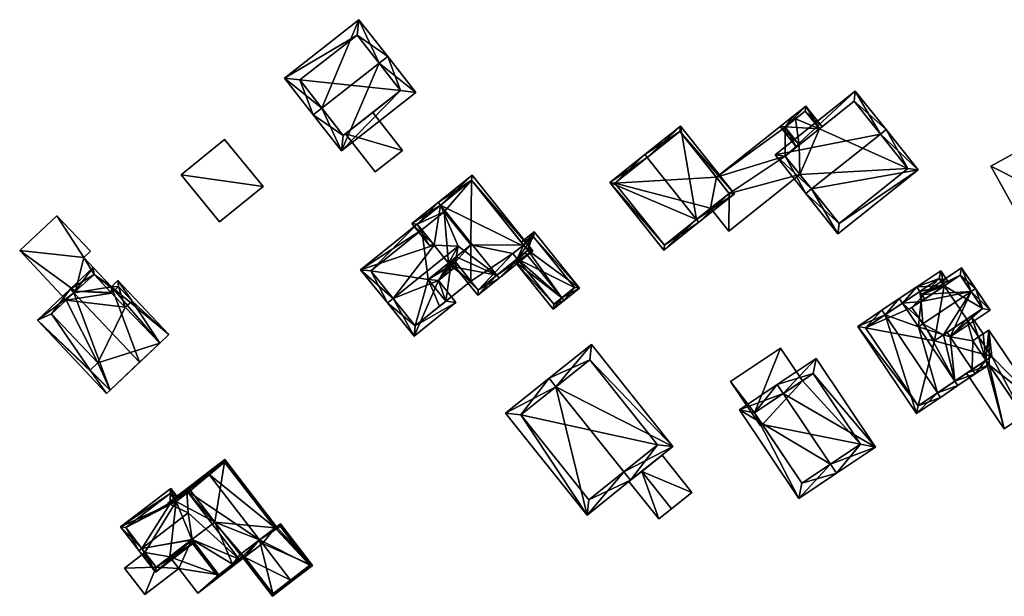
# Model space of a CAD drawing. Header units: inches. Extents: x 2685601 to 2690022, y 1235992 to 1239010.
# Tile 267 of 390: x 2688898 to 2689033, y 1237572 to 1237651. Entities that reach past the tile are written whole.
import ezdxf

# ---------------------------------------------------------------- set-up
doc = ezdxf.new("R2010")
doc.units = ezdxf.units.IN
doc.header["$MEASUREMENT"] = 0
doc.layers.add('Gebaeude Einzelhaus', color=10, linetype='Continuous')
doc.layers.add('Offenes Gebaeude', color=10, linetype='Continuous')

msp = doc.modelspace()

# ---------------------------------------------------------------- meshes
at = {"layer": 'Gebaeude Einzelhaus'}
mesh = msp.add_polyface(dxfattribs=at)
corners = [(2688939.248, 1237638.663, 456.509), (2688934.113, 1237642.785, 452.669), (2688938.068, 1237637.738, 456.508), (2688944.344, 1237650.8, 452.669), (2688947.117, 1237644.827, 456.509), (2688948.298, 1237645.753, 456.509), (2688941.948, 1237632.785, 452.669), (2688952.178, 1237640.801, 452.669), (2688936.219, 1237642.529, 453.567), (2688944.088, 1237648.694, 453.567), (2688942.203, 1237634.891, 453.585), (2688950.071, 1237641.056, 453.585), (2688950.071, 1237641.056, 446.716), (2688944.088, 1237648.694, 446.716), (2688936.219, 1237642.529, 446.716), (2688942.203, 1237634.891, 446.716), (2688942.494, 1237635.119, 452.285), (2688946.241, 1237638.055, 452.385), (2688942.494, 1237635.119, 452.385), (2688946.241, 1237638.055, 452.285)]
mesh.append_faces([[corners[k] for k in face] for face in [(4, 9, 5), (11, 4, 5), (5, 9, 3), (7, 11, 5), (6, 10, 11), (6, 11, 7), (0, 10, 2), (8, 0, 2), (2, 10, 6), (9, 8, 1), (3, 9, 1), (1, 8, 2), (4, 7, 5), (2, 6, 0), (0, 6, 4), (4, 6, 7), (3, 4, 5), (3, 0, 4), (3, 1, 0), (0, 1, 2)]], dxfattribs={"color": 13})
mesh.append_faces([[corners[k] for k in face] for face in [(12, 15, 14), (12, 14, 13), (11, 17, 19), (19, 12, 11), (16, 15, 19), (19, 15, 12), (17, 10, 18), (18, 10, 16), (10, 17, 11), (16, 10, 15), (0, 8, 10), (10, 8, 15), (15, 8, 14), (8, 9, 14), (14, 9, 13), (9, 12, 13), (4, 11, 9), (9, 11, 12)]], dxfattribs={"color": 41})
mesh = msp.add_polyface(dxfattribs=at)
corners = [(2689015.936, 1237635.085, 470.033), (2689012.498, 1237641.001, 465.483), (2689001.485, 1237632.221, 465.483), (2689016.718, 1237635.708, 470.033), (2689006.487, 1237627.551, 470.033), (2689005.705, 1237626.928, 470.033), (2689021.128, 1237630.176, 465.482), (2689010.115, 1237621.396, 465.482), (2689002.89, 1237632.063, 466.154), (2689010.274, 1237622.801, 466.125), (2689019.723, 1237630.335, 466.125), (2689012.339, 1237639.596, 466.154), (2689012.339, 1237639.596, 454.386), (2689019.723, 1237630.335, 454.386), (2689007.566, 1237635.791, 465.672), (2689007.566, 1237635.791, 454.386), (2689004.81, 1237633.594, 465.672), (2689002.89, 1237632.063, 460.268), (2689004.81, 1237633.594, 460.268), (2689004.895, 1237629.548, 460.268), (2689010.274, 1237622.801, 454.386), (2689004.895, 1237629.548, 454.386), (2689004.81, 1237633.594, 454.386), (2689002.89, 1237632.063, 454.386)]
mesh.append_faces([[corners[k] for k in face] for face in [(11, 8, 1), (0, 11, 3), (10, 0, 3), (3, 11, 1), (6, 9, 10), (6, 10, 3), (7, 9, 6), (4, 9, 5), (8, 4, 5), (5, 9, 7), (1, 8, 2), (2, 8, 5), (7, 4, 5), (7, 6, 4), (4, 6, 0), (0, 6, 3), (0, 2, 4), (4, 2, 5), (3, 1, 0), (0, 1, 2)]], dxfattribs={"color": 13})
mesh.append_faces([[corners[k] for k in face] for face in [(15, 21, 22), (22, 21, 23), (12, 13, 15), (15, 13, 21), (21, 13, 20), (10, 9, 13), (13, 9, 20), (4, 19, 9), (9, 19, 20), (20, 19, 21), (4, 8, 19), (19, 8, 17), (8, 16, 17), (17, 16, 18), (8, 14, 16), (14, 12, 15), (8, 11, 14), (14, 11, 12), (0, 10, 11), (11, 10, 12), (12, 10, 13)]], dxfattribs={"color": 41})
mesh = msp.add_polyface(dxfattribs=at)
corners = [(2689007.566, 1237635.791, 465.672), (2689007.957, 1237636.103, 465.672), (2689005.704, 1237638.929, 463.492), (2689002.168, 1237636.109, 463.492), (2689004.81, 1237633.594, 465.672), (2689004.42, 1237633.282, 465.672), (2689005.625, 1237638.226, 463.794), (2689002.87, 1237636.03, 463.793), (2689007.566, 1237635.791, 454.386), (2689005.625, 1237638.226, 454.386), (2689004.284, 1237637.157, 460.268), (2689004.284, 1237637.157, 454.386), (2689002.87, 1237636.03, 460.268), (2689004.81, 1237633.594, 460.268), (2689004.81, 1237633.594, 454.386), (2689002.87, 1237636.03, 454.386)]
mesh.append_faces([[corners[k] for k in face] for face in [(3, 7, 5), (5, 7, 4), (6, 1, 0), (3, 2, 7), (7, 2, 6), (6, 2, 1), (0, 3, 4), (4, 3, 5), (0, 2, 3), (0, 1, 2)]], dxfattribs={"color": 13})
mesh.append_faces([[corners[k] for k in face] for face in [(11, 14, 15), (9, 8, 11), (11, 8, 14), (4, 7, 13), (13, 7, 12), (7, 10, 12), (10, 9, 11), (7, 6, 10), (10, 6, 9), (9, 6, 8), (8, 6, 0)]], dxfattribs={"color": 41})
mesh = msp.add_polyface(dxfattribs=at)
corners = [(2688995.196, 1237626.935, 460.268), (2689004.895, 1237629.548, 460.268), (2689002.89, 1237632.063, 460.268), (2688995.133, 1237621.765, 460.268), (2689002.87, 1237636.03, 460.268), (2689004.81, 1237633.594, 460.268), (2688993.434, 1237629.145, 460.268), (2689003.973, 1237637.548, 460.268), (2689004.284, 1237637.157, 460.268), (2688992.637, 1237624.895, 460.268), (2688992.637, 1237624.895, 454.386), (2688995.133, 1237621.765, 454.386), (2689004.895, 1237629.548, 454.386), (2689003.973, 1237637.548, 454.386), (2689004.284, 1237637.157, 454.386), (2688993.434, 1237629.145, 454.386), (2689002.87, 1237636.03, 454.386), (2689002.89, 1237632.063, 454.386), (2689004.81, 1237633.594, 454.386), (2688995.196, 1237626.935, 454.386)]
mesh.append_faces([[corners[k] for k in face] for face in [(3, 0, 9), (6, 4, 7), (7, 4, 8), (0, 2, 6), (6, 2, 4), (4, 2, 5), (3, 1, 0), (0, 1, 2)]], dxfattribs={"color": 13})
mesh.append_faces([[corners[k] for k in face] for face in [(19, 11, 10), (19, 12, 11), (15, 17, 19), (19, 17, 12), (15, 16, 17), (17, 16, 18), (15, 13, 16), (16, 13, 14), (7, 13, 6), (6, 13, 15), (13, 8, 14), (13, 7, 8), (11, 12, 3), (3, 12, 1), (11, 3, 10), (10, 3, 9)]], dxfattribs={"color": 41})
mesh = msp.add_polyface(dxfattribs=at)
corners = [(2688990.716, 1237623.364, 464.724), (2688991.028, 1237622.973, 464.724), (2688995.899, 1237626.856, 460.363), (2688988.484, 1237636.155, 460.363), (2688983.924, 1237631.881, 464.724), (2688983.613, 1237632.271, 464.724), (2688978.793, 1237628.429, 460.363), (2688986.206, 1237619.129, 460.363), (2688988.405, 1237635.453, 460.713), (2688995.196, 1237626.935, 460.713), (2688979.495, 1237628.35, 460.717), (2688986.285, 1237619.831, 460.716), (2688992.637, 1237624.895, 460.268), (2688986.285, 1237619.831, 454.386), (2688992.637, 1237624.895, 454.386), (2688995.196, 1237626.935, 460.268), (2688993.434, 1237629.145, 460.268), (2688988.405, 1237635.453, 454.386), (2688993.434, 1237629.145, 454.386), (2688979.495, 1237628.35, 454.386), (2688995.196, 1237626.935, 454.386)]
mesh.append_faces([[corners[k] for k in face] for face in [(1, 11, 0), (0, 9, 1), (7, 11, 1), (10, 11, 6), (6, 11, 7), (4, 10, 5), (8, 4, 5), (5, 10, 6), (3, 8, 5), (9, 8, 2), (1, 9, 2), (2, 8, 3), (0, 7, 1), (5, 6, 4), (4, 6, 0), (0, 6, 7), (0, 3, 4), (4, 3, 5), (0, 2, 3), (0, 1, 2)]], dxfattribs={"color": 13})
mesh.append_faces([[corners[k] for k in face] for face in [(14, 18, 20), (14, 19, 18), (18, 19, 17), (14, 13, 19), (11, 19, 13), (11, 10, 19), (4, 8, 10), (10, 8, 19), (19, 8, 17), (17, 16, 18), (16, 9, 15), (17, 8, 16), (16, 8, 9), (9, 12, 15), (12, 13, 14), (12, 11, 13), (9, 0, 12), (12, 0, 11)]], dxfattribs={"color": 41})
mesh = msp.add_polyface(dxfattribs=at)
corners = [(2688919.956, 1237629.508, 450.109), (2688931.18, 1237627.876, 450.109), (2688925.913, 1237634.353, 450.109), (2688925.224, 1237623.031, 450.109), (2688925.913, 1237634.353, 444.347), (2688931.18, 1237627.876, 444.347), (2688919.956, 1237629.508, 444.347), (2688925.224, 1237623.031, 444.347)]
mesh.append_faces([[corners[k] for k in face] for face in [(3, 1, 0), (0, 1, 2)]], dxfattribs={"color": 13})
mesh.append_faces([[corners[k] for k in face] for face in [(4, 5, 6), (6, 5, 7), (1, 3, 5), (5, 3, 7), (3, 0, 7), (7, 0, 6), (0, 2, 6), (6, 2, 4), (2, 1, 4), (4, 1, 5)]], dxfattribs={"color": 41})
mesh = msp.add_polyface(dxfattribs=at)
corners = [(2689040.279, 1237626.053, 462.56), (2689031.126, 1237630.685, 462.75), (2689035.24, 1237623.26, 462.75), (2689036.165, 1237633.478, 462.56), (2689035.24, 1237623.26, 457.52), (2689040.279, 1237626.053, 457.52), (2689036.165, 1237633.478, 457.52), (2689031.126, 1237630.685, 457.52)]
mesh.append_faces([[corners[k] for k in face] for face in [(3, 1, 0), (0, 1, 2)]], dxfattribs={"color": 13})
mesh.append_faces([[corners[k] for k in face] for face in [(5, 7, 6), (5, 4, 7), (2, 1, 4), (4, 1, 7), (1, 3, 7), (7, 3, 6), (3, 0, 6), (6, 0, 5), (0, 4, 5), (0, 2, 4)]], dxfattribs={"color": 41})
mesh = msp.add_polyface(dxfattribs=at)
corners = [(2688955.551, 1237625.317, 458.285), (2688968.246, 1237619.039, 455.016), (2688959.88, 1237629.441, 455.016), (2688963.291, 1237615.694, 458.285), (2688963.604, 1237615.305, 458.285), (2688955.238, 1237625.706, 458.285), (2688957.541, 1237616.815, 456.318), (2688960.66, 1237612.938, 456.318), (2688957.692, 1237618.22, 456.838), (2688956.631, 1237617.367, 456.128), (2688956.869, 1237616.274, 455.868), (2688957.971, 1237619.697, 457.433), (2688951.621, 1237622.798, 455.869), (2688954.67, 1237619.804, 456.128), (2688954.012, 1237619.826, 455.868), (2688956.242, 1237617.054, 455.868), (2688952.324, 1237622.721, 456.128), (2688957.618, 1237617.518, 456.579), (2688960.736, 1237613.64, 456.578), (2688957.549, 1237617.462, 456.532), (2688956.945, 1237616.976, 456.128), (2688967.544, 1237619.115, 455.29), (2688959.804, 1237628.739, 455.29), (2688966.955, 1237619.847, 454.54), (2688959.804, 1237628.739, 446.756), (2688967.544, 1237619.115, 454.54), (2688966.955, 1237619.847, 446.755), (2688952.324, 1237622.721, 446.756), (2688952.969, 1237621.919, 454.484), (2688952.969, 1237621.919, 446.755), (2688956.945, 1237616.976, 454.456), (2688956.631, 1237617.367, 454.452), (2688957.618, 1237617.518, 456.532), (2688957.618, 1237617.518, 454.456), (2688959.731, 1237614.89, 454.479), (2688960.736, 1237613.64, 446.755), (2688959.731, 1237614.89, 446.755), (2688966.087, 1237617.943, 453.891), (2688967.188, 1237618.829, 454.731), (2688966.087, 1237617.943, 446.755), (2688959.723, 1237619.854, 446.755), (2688956.061, 1237624.406, 446.756), (2688965.499, 1237618.675, 446.755), (2688957.618, 1237617.518, 446.755), (2688956.631, 1237617.367, 446.755), (2688956.945, 1237616.976, 446.755)]
mesh.append_faces([[corners[k] for k in face] for face in [(1, 22, 2), (2, 22, 5), (5, 22, 0), (4, 21, 1), (1, 21, 22), (4, 3, 21), (20, 15, 9), (20, 10, 15), (19, 6, 20), (20, 6, 10), (6, 18, 7), (7, 18, 4), (4, 18, 3), (19, 17, 6), (6, 17, 18), (5, 16, 12), (12, 16, 14), (14, 16, 13), (5, 0, 16), (10, 9, 15), (13, 12, 14), (11, 0, 13), (13, 0, 12), (12, 0, 5), (8, 3, 11), (11, 3, 0), (3, 7, 4), (10, 6, 9), (9, 6, 8), (8, 6, 3), (3, 6, 7), (0, 2, 5), (4, 1, 3), (3, 1, 0), (0, 1, 2)]], dxfattribs={"color": 13})
mesh.append_faces([[corners[k] for k in face] for face in [(44, 43, 45), (36, 42, 35), (35, 42, 39), (24, 41, 27), (27, 41, 29), (44, 40, 43), (43, 40, 36), (36, 40, 42), (42, 40, 26), (26, 40, 24), (24, 40, 41), (21, 38, 25), (37, 35, 39), (37, 18, 35), (21, 3, 38), (38, 3, 37), (37, 3, 18), (35, 34, 36), (34, 32, 33), (34, 17, 32), (35, 18, 34), (34, 18, 17), (32, 20, 33), (33, 20, 30), (32, 19, 20), (32, 17, 19), (20, 9, 30), (30, 9, 31), (28, 27, 29), (13, 16, 28), (28, 16, 27), (0, 22, 16), (16, 22, 27), (27, 22, 24), (24, 23, 26), (23, 21, 25), (24, 22, 23), (23, 22, 21)]], dxfattribs={"color": 41})
mesh = msp.add_polyface(dxfattribs=at)
corners = [(2688902.87, 1237623.874, 449.659), (2688906.576, 1237618.133, 449.659), (2688907.479, 1237618.981, 449.659), (2688897.773, 1237619.073, 449.659), (2688905.45, 1237613.5, 449.659), (2688908.019, 1237615.79, 449.659), (2688910.754, 1237613.698, 449.659), (2688904.162, 1237612.29, 449.659), (2688910.343, 1237613.311, 449.659), (2688906.576, 1237618.133, 443.445), (2688910.754, 1237613.698, 443.445), (2688907.479, 1237618.981, 443.445), (2688902.87, 1237623.874, 443.445), (2688897.773, 1237619.073, 443.445), (2688904.162, 1237612.29, 443.445), (2688910.343, 1237613.311, 443.445), (2688908.019, 1237615.79, 443.445), (2688905.45, 1237613.5, 443.445)]
mesh.append_faces([[corners[k] for k in face] for face in [(6, 5, 8), (4, 3, 7), (6, 1, 5), (5, 1, 4), (4, 1, 3), (3, 1, 0), (0, 1, 2)]], dxfattribs={"color": 13})
mesh.append_faces([[corners[k] for k in face] for face in [(9, 12, 11), (9, 13, 12), (9, 17, 13), (13, 17, 14), (9, 16, 17), (9, 10, 16), (16, 10, 15), (10, 6, 15), (15, 6, 8), (7, 3, 14), (14, 3, 13), (3, 0, 13), (13, 0, 12), (0, 2, 12), (12, 2, 11), (2, 1, 11), (11, 1, 9), (1, 6, 9), (9, 6, 10)]], dxfattribs={"color": 41})
mesh = msp.add_polyface(dxfattribs=at)
corners = [(2688955.251, 1237614.974, 456.228), (2688951.916, 1237607.34, 453.878), (2688957.67, 1237611.968, 453.878), (2688949.039, 1237612.513, 457.433), (2688948.26, 1237611.886, 457.433), (2688957.549, 1237617.462, 456.532), (2688957.931, 1237617.129, 456.228), (2688957.692, 1237618.22, 456.838), (2688957.971, 1237619.697, 457.433), (2688957.618, 1237617.518, 456.532), (2688952.969, 1237621.919, 454.484), (2688952.342, 1237622.699, 453.878), (2688944.583, 1237616.458, 453.878), (2688954.67, 1237619.804, 456.128), (2688956.264, 1237612.12, 454.487), (2688953.845, 1237615.126, 456.838), (2688952.069, 1237608.746, 454.487), (2688945.989, 1237616.305, 454.484), (2688953.845, 1237615.126, 454.452), (2688956.264, 1237612.12, 454.479), (2688956.631, 1237617.367, 456.128), (2688956.631, 1237617.367, 454.452), (2688945.989, 1237616.305, 446.755), (2688952.969, 1237621.919, 446.755), (2688952.069, 1237608.746, 446.755), (2688955.406, 1237611.43, 454.479), (2688955.406, 1237611.43, 446.755), (2688956.061, 1237624.406, 446.756), (2688959.723, 1237619.854, 446.755), (2688956.631, 1237617.367, 446.755), (2688953.845, 1237615.126, 446.755), (2688956.264, 1237612.12, 446.755)]
mesh.append_faces([[corners[k] for k in face] for face in [(17, 11, 10), (17, 12, 11), (17, 4, 12), (17, 3, 4), (6, 5, 9), (5, 15, 7), (16, 4, 3), (16, 1, 4), (14, 2, 16), (16, 2, 1), (6, 0, 5), (5, 0, 15), (15, 0, 14), (14, 0, 2), (13, 3, 8), (10, 12, 13), (13, 12, 3), (3, 12, 4), (10, 11, 12), (5, 6, 9), (3, 0, 8), (8, 0, 7), (7, 0, 5), (5, 0, 6), (4, 1, 3), (3, 1, 0), (0, 1, 2)]], dxfattribs={"color": 13})
mesh.append_faces([[corners[k] for k in face] for face in [(23, 30, 22), (22, 30, 24), (24, 30, 26), (26, 30, 31), (27, 29, 23), (23, 29, 30), (27, 28, 29), (14, 25, 19), (25, 24, 26), (14, 16, 25), (25, 16, 24), (3, 17, 16), (16, 17, 24), (24, 17, 22), (22, 10, 23), (22, 17, 10), (20, 18, 21), (7, 15, 20), (20, 15, 18), (15, 14, 18), (18, 14, 19)]], dxfattribs={"color": 41})
mesh = msp.add_polyface(dxfattribs=at)
corners = [(2688972.196, 1237612.602, 454.731), (2688965.698, 1237617.63, 453.594), (2688971.019, 1237611.014, 453.594), (2688966.087, 1237617.943, 453.891), (2688972.509, 1237612.213, 454.731), (2688967.188, 1237618.829, 454.731), (2688967.544, 1237619.115, 454.54), (2688974.629, 1237613.918, 453.594), (2688968.405, 1237621.655, 453.594), (2688966.955, 1237619.847, 454.54), (2688966.642, 1237620.236, 454.54), (2688973.926, 1237613.994, 453.803), (2688968.329, 1237620.953, 453.803), (2688971.095, 1237611.716, 453.891), (2688968.329, 1237620.953, 446.755), (2688973.926, 1237613.994, 446.755), (2688966.955, 1237619.847, 446.755), (2688966.087, 1237617.943, 446.755), (2688971.095, 1237611.716, 446.755), (2688965.499, 1237618.675, 446.755)]
mesh.append_faces([[corners[k] for k in face] for face in [(13, 1, 3), (13, 2, 1), (13, 4, 2), (13, 0, 4), (7, 12, 8), (8, 12, 10), (10, 12, 9), (4, 11, 7), (7, 11, 12), (4, 0, 11), (0, 6, 5), (6, 8, 9), (9, 8, 10), (4, 7, 0), (0, 7, 6), (6, 7, 8), (3, 0, 5), (0, 2, 4), (3, 1, 0), (0, 1, 2)]], dxfattribs={"color": 13})
mesh.append_faces([[corners[k] for k in face] for face in [(15, 17, 14), (14, 17, 16), (16, 17, 19), (15, 18, 17), (11, 18, 15), (11, 13, 18), (11, 0, 13), (18, 13, 17), (17, 13, 3), (14, 16, 12), (12, 16, 9), (12, 11, 14), (14, 11, 15)]], dxfattribs={"color": 41})
mesh = msp.add_polyface(dxfattribs=at)
corners = [(2688910.172, 1237599.912, 450.506), (2688900.201, 1237609.524, 449.943), (2688909.686, 1237599.454, 449.943), (2688905.228, 1237613.291, 455.205), (2688904.745, 1237613.804, 455.205), (2688914.23, 1237603.735, 455.204), (2688910.36, 1237614.115, 451.451), (2688918.263, 1237607.533, 450.37), (2688911.263, 1237614.965, 450.37), (2688917.036, 1237606.378, 451.841), (2688907.876, 1237616.753, 451.451), (2688907.45, 1237602.65, 450.418), (2688913.2, 1237612.15, 450.823), (2688912.25, 1237611.3, 451.935), (2688911.35, 1237614.15, 450.802), (2688908.019, 1237615.79, 451.936), (2688910.4, 1237613.25, 451.943), (2688902.15, 1237610.4, 451.645), (2688905.45, 1237613.5, 454.939), (2688908.5, 1237603.65, 451.64), (2688917.036, 1237606.378, 443.445), (2688910.172, 1237599.912, 443.445), (2688912.25, 1237611.3, 443.445), (2688913.2, 1237612.15, 443.445), (2688911.35, 1237614.15, 443.445), (2688910.4, 1237613.25, 443.445), (2688910.343, 1237613.311, 449.659), (2688910.343, 1237613.311, 443.445), (2688908.019, 1237615.79, 449.659), (2688905.45, 1237613.5, 449.659), (2688904.162, 1237612.29, 449.659), (2688902.15, 1237610.4, 443.445), (2688904.162, 1237612.29, 443.445), (2688908.5, 1237603.65, 443.445), (2688907.45, 1237602.65, 443.445), (2688905.45, 1237613.5, 443.445), (2688908.019, 1237615.79, 443.445)]
mesh.append_faces([[corners[k] for k in face] for face in [(19, 11, 17), (17, 11, 1), (3, 17, 4), (18, 3, 4), (15, 18, 4), (4, 17, 1), (10, 15, 4), (16, 15, 6), (14, 16, 6), (6, 15, 10), (12, 14, 8), (8, 14, 6), (7, 12, 8), (13, 12, 9), (9, 12, 7), (1, 11, 2), (2, 11, 0), (3, 10, 4), (9, 6, 5), (5, 6, 3), (3, 6, 10), (9, 7, 6), (6, 7, 8), (3, 0, 5), (4, 1, 3), (3, 1, 0), (0, 1, 2)]], dxfattribs={"color": 13})
mesh.append_faces([[corners[k] for k in face] for face in [(27, 35, 36), (32, 33, 31), (33, 21, 34), (33, 20, 21), (32, 22, 33), (33, 22, 20), (22, 24, 23), (27, 25, 35), (35, 25, 32), (32, 25, 22), (22, 25, 24), (0, 11, 21), (21, 11, 34), (11, 33, 34), (11, 19, 33), (19, 31, 33), (19, 17, 31), (31, 30, 32), (30, 18, 29), (31, 17, 30), (30, 17, 18), (18, 17, 3), (29, 15, 28), (29, 18, 15), (15, 26, 28), (26, 25, 27), (15, 16, 26), (26, 16, 25), (16, 14, 25), (25, 14, 24), (14, 23, 24), (14, 12, 23), (12, 22, 23), (12, 13, 22), (13, 9, 22), (22, 9, 20), (9, 0, 20), (20, 0, 21), (9, 5, 0)]], dxfattribs={"color": 41})
mesh = msp.add_polyface(dxfattribs=at)
corners = [(2688956.264, 1237612.12, 454.479), (2688955.414, 1237611.419, 454.479), (2688959.731, 1237614.89, 454.479), (2688955.406, 1237611.43, 454.479), (2688956.945, 1237616.976, 454.456), (2688957.618, 1237617.518, 454.456), (2688953.845, 1237615.126, 454.452), (2688956.631, 1237617.367, 454.452), (2688955.406, 1237611.43, 446.755), (2688955.414, 1237611.419, 446.755), (2688959.731, 1237614.89, 446.755), (2688956.945, 1237616.976, 446.755), (2688957.618, 1237617.518, 446.755), (2688956.264, 1237612.12, 446.755), (2688953.845, 1237615.126, 446.755), (2688956.631, 1237617.367, 446.755)]
mesh.append_faces([[corners[k] for k in face] for face in [(0, 4, 6), (6, 4, 7), (0, 2, 4), (4, 2, 5), (3, 1, 0), (0, 1, 2)]], dxfattribs={"color": 13})
mesh.append_faces([[corners[k] for k in face] for face in [(13, 9, 8), (13, 10, 9), (15, 11, 14), (14, 11, 13), (13, 11, 10), (10, 11, 12), (2, 1, 10), (10, 1, 9), (9, 1, 8), (8, 1, 3)]], dxfattribs={"color": 41})
mesh = msp.add_polyface(dxfattribs=at)
corners = [(2689028.395, 1237613.456, 464.57), (2689027.096, 1237616.731, 462.437), (2689021.624, 1237613.051, 462.437), (2689029.018, 1237613.875, 464.57), (2689021.523, 1237612.08, 462.902), (2689021.782, 1237609.009, 464.57), (2689021.281, 1237609.755, 464.014), (2689021.16, 1237608.591, 464.57), (2689031.015, 1237610.905, 462.437), (2689024.624, 1237607.511, 462.884), (2689025.543, 1237607.224, 462.437), (2689022.303, 1237608.235, 464.014), (2689026.893, 1237615.69, 462.902), (2689029.974, 1237611.109, 462.884), (2689026.893, 1237615.69, 453.624), (2689029.974, 1237611.109, 453.624), (2689024.715, 1237614.225, 460.476), (2689022.042, 1237612.429, 462.437), (2689024.715, 1237614.225, 453.624), (2689025.124, 1237607.847, 462.437), (2689027.796, 1237609.644, 460.476), (2689027.796, 1237609.644, 453.624), (2689023.361, 1237606.661, 453.624), (2689020.28, 1237611.244, 453.624)]
mesh.append_faces([[corners[k] for k in face] for face in [(5, 11, 7), (8, 13, 3), (3, 13, 0), (8, 10, 13), (13, 10, 9), (5, 7, 6), (3, 12, 1), (1, 12, 2), (2, 12, 4), (3, 0, 12), (9, 5, 11), (11, 5, 7), (8, 0, 10), (10, 0, 9), (9, 0, 5), (8, 3, 0), (5, 6, 7), (0, 4, 5), (5, 4, 6), (0, 2, 4), (3, 1, 0), (0, 1, 2)]], dxfattribs={"color": 13})
mesh.append_faces([[corners[k] for k in face] for face in [(21, 18, 15), (15, 18, 14), (21, 22, 18), (18, 22, 23), (15, 20, 21), (15, 13, 20), (20, 13, 19), (19, 13, 9), (5, 6, 11), (16, 14, 18), (4, 12, 17), (17, 12, 16), (16, 12, 14), (0, 13, 12), (12, 13, 14), (14, 13, 15)]], dxfattribs={"color": 41})
mesh = msp.add_polyface(dxfattribs=at)
corners = [(2689030.44, 1237604.021, 461.05), (2689028.97, 1237602.128, 462.437), (2689030.859, 1237603.399, 461.05), (2689028.551, 1237602.751, 462.437), (2689028.649, 1237606.684, 461.05), (2689027.796, 1237609.644, 460.476), (2689029.432, 1237607.211, 460.475), (2689025.543, 1237607.224, 462.437), (2689028.418, 1237610.062, 460.019), (2689030.055, 1237607.629, 460.019), (2689025.124, 1237607.847, 462.437), (2689024.715, 1237614.225, 460.476), (2689020.928, 1237614.086, 462.437), (2689021.346, 1237613.464, 462.437), (2689024.221, 1237616.303, 460.019), (2689021.624, 1237613.051, 462.437), (2689022.042, 1237612.429, 462.437), (2689025.337, 1237614.644, 460.019), (2689026.167, 1237601.147, 464.569), (2689026.586, 1237600.524, 464.569), (2689024.624, 1237607.511, 462.884), (2689022.303, 1237608.235, 464.014), (2689021.16, 1237608.591, 464.57), (2689021.281, 1237609.755, 464.014), (2689018.962, 1237611.861, 464.57), (2689021.523, 1237612.08, 462.902), (2689018.543, 1237612.483, 464.57), (2689016.158, 1237610.879, 462.437), (2689016.577, 1237610.257, 462.437), (2689023.783, 1237599.543, 462.438), (2689024.201, 1237598.92, 462.437), (2689012.864, 1237608.664, 460.019), (2689020.908, 1237596.705, 460.019), (2689024.018, 1237615.261, 460.476), (2689013.905, 1237608.46, 460.476), (2689021.111, 1237597.746, 460.476), (2689027.78, 1237602.232, 459.45), (2689027.78, 1237602.232, 459.35), (2689021.111, 1237597.746, 453.624), (2689031.223, 1237604.548, 453.624), (2689031.223, 1237604.548, 460.375), (2689030.44, 1237604.021, 460.95), (2689024.018, 1237615.261, 453.624), (2689024.715, 1237614.225, 453.624), (2689029.432, 1237607.211, 460.375), (2689027.796, 1237609.644, 453.624), (2689013.905, 1237608.46, 453.624), (2689023.361, 1237606.661, 453.624), (2689020.28, 1237611.244, 453.624)]
mesh.append_faces([[corners[k] for k in face] for face in [(30, 29, 19), (19, 29, 18), (31, 35, 32), (32, 35, 30), (30, 35, 29), (28, 34, 27), (27, 34, 31), (31, 34, 35), (26, 28, 27), (26, 24, 28), (12, 24, 26), (12, 13, 24), (19, 18, 1), (1, 18, 3), (9, 6, 8), (8, 6, 5), (14, 33, 12), (12, 33, 13), (14, 17, 33), (33, 17, 11), (2, 1, 0), (0, 1, 3), (28, 32, 29), (29, 32, 30), (28, 31, 32), (28, 27, 31), (22, 29, 18), (18, 29, 19), (19, 29, 30), (26, 28, 24), (24, 28, 22), (22, 28, 29), (26, 27, 28), (24, 12, 26), (24, 13, 12), (24, 25, 13), (13, 25, 15), (15, 25, 16), (22, 23, 24), (24, 23, 25), (18, 21, 22), (22, 21, 23), (18, 20, 21), (18, 7, 20), (20, 7, 10), (18, 3, 7), (19, 1, 18), (18, 1, 3), (14, 11, 17), (11, 15, 16), (11, 13, 15), (14, 12, 11), (11, 12, 13), (7, 5, 10), (5, 6, 8), (8, 6, 9), (3, 4, 7), (7, 4, 5), (5, 4, 6), (3, 0, 4), (3, 1, 0), (0, 1, 2)]], dxfattribs={"color": 13})
mesh.append_faces([[corners[k] for k in face] for face in [(39, 47, 45), (48, 42, 43), (47, 46, 48), (48, 46, 42), (39, 38, 47), (47, 38, 46), (35, 34, 38), (38, 34, 46), (13, 28, 24), (28, 46, 34), (13, 42, 28), (28, 42, 46), (13, 33, 42), (6, 44, 5), (5, 44, 45), (45, 44, 39), (39, 44, 40), (42, 11, 43), (42, 33, 11), (37, 40, 41), (37, 39, 40), (37, 38, 39), (37, 35, 38), (36, 29, 37), (37, 29, 35), (36, 18, 29), (0, 3, 36), (36, 3, 18)]], dxfattribs={"color": 41})
mesh = msp.add_polyface(dxfattribs=at)
corners = [(2688971.395, 1237600.361, 459.725), (2688987.454, 1237592.159, 454.606), (2688976.271, 1237606.173, 454.606), (2688980.705, 1237588.692, 459.725), (2688981.64, 1237587.52, 459.725), (2688970.459, 1237601.534, 459.725), (2688964.486, 1237596.768, 454.606), (2688975.669, 1237582.755, 454.605), (2688976.035, 1237604.065, 455.637), (2688966.595, 1237596.531, 455.611), (2688975.906, 1237584.863, 455.61), (2688985.346, 1237592.396, 455.638), (2688985.346, 1237592.396, 447.308), (2688976.035, 1237604.065, 447.308), (2688966.595, 1237596.531, 447.308), (2688975.906, 1237584.863, 447.308)]
mesh.append_faces([[corners[k] for k in face] for face in [(11, 8, 1), (10, 3, 4), (4, 3, 11), (4, 11, 1), (9, 10, 7), (7, 10, 4), (6, 9, 7), (0, 9, 5), (8, 0, 5), (5, 9, 6), (1, 8, 2), (2, 8, 5), (0, 7, 3), (3, 7, 4), (5, 6, 0), (0, 6, 7), (0, 2, 5), (4, 1, 3), (3, 1, 0), (0, 1, 2)]], dxfattribs={"color": 13})
mesh.append_faces([[corners[k] for k in face] for face in [(12, 15, 14), (12, 14, 13), (3, 15, 12), (10, 15, 3), (3, 12, 11), (14, 15, 10), (9, 14, 10), (13, 14, 0), (0, 14, 9), (8, 13, 0), (12, 13, 8), (11, 12, 8)]], dxfattribs={"color": 41})
mesh = msp.add_polyface(dxfattribs=at)
corners = [(2688998.68, 1237596.801, 457.352), (2689002.226, 1237605.694, 457.352), (2688995.385, 1237601.11, 457.352), (2689005.239, 1237601.197, 457.352), (2688999.464, 1237595.023, 457.352), (2688999.745, 1237595.211, 457.352), (2689002.226, 1237605.694, 451.111), (2689005.239, 1237601.197, 451.111), (2688995.385, 1237601.11, 451.111), (2688999.464, 1237595.023, 451.111), (2688999.745, 1237595.211, 451.111), (2688998.68, 1237596.801, 451.111)]
mesh.append_faces([[corners[k] for k in face] for face in [(0, 4, 5), (0, 2, 4), (3, 1, 0), (0, 1, 2)]], dxfattribs={"color": 13})
mesh.append_faces([[corners[k] for k in face] for face in [(7, 11, 6), (6, 11, 8), (8, 11, 9), (9, 11, 10), (9, 10, 4), (4, 10, 5), (4, 2, 9), (9, 2, 8), (2, 1, 8), (8, 1, 6), (6, 3, 7), (6, 1, 3)]], dxfattribs={"color": 41})
mesh = msp.add_polyface(dxfattribs=at)
corners = [(2689002.613, 1237599.437, 463.135), (2689015.273, 1237592.095, 458.205), (2689007.119, 1237604.263, 458.205), (2689009.096, 1237589.762, 463.135), (2689009.931, 1237588.516, 463.135), (2689001.778, 1237600.683, 463.135), (2688996.599, 1237597.213, 458.205), (2689004.751, 1237585.045, 458.205), (2689006.708, 1237602.181, 459.355), (2688998.68, 1237596.801, 459.391), (2689005.163, 1237587.126, 459.391), (2689013.191, 1237592.506, 459.356), (2689013.191, 1237592.506, 451.111), (2689006.708, 1237602.181, 451.111), (2689005.239, 1237601.197, 457.352), (2689005.239, 1237601.197, 451.111), (2688998.68, 1237596.801, 457.352), (2688999.745, 1237595.211, 457.352), (2689005.163, 1237587.126, 451.111), (2688999.745, 1237595.211, 451.111), (2688998.68, 1237596.801, 451.111)]
mesh.append_faces([[corners[k] for k in face] for face in [(11, 8, 1), (10, 3, 4), (4, 3, 11), (4, 11, 1), (9, 10, 7), (7, 10, 4), (6, 9, 7), (0, 9, 5), (8, 0, 5), (5, 9, 6), (1, 8, 2), (2, 8, 5), (3, 7, 4), (5, 6, 0), (0, 6, 3), (3, 6, 7), (0, 2, 5), (4, 1, 3), (3, 1, 0), (0, 1, 2)]], dxfattribs={"color": 13})
mesh.append_faces([[corners[k] for k in face] for face in [(12, 15, 13), (12, 19, 15), (15, 19, 20), (12, 18, 19), (11, 18, 12), (11, 10, 18), (11, 3, 10), (18, 17, 19), (17, 9, 16), (18, 10, 17), (17, 10, 9), (9, 14, 16), (14, 13, 15), (14, 8, 13), (9, 0, 14), (14, 0, 8), (8, 12, 13), (8, 11, 12)]], dxfattribs={"color": 41})
mesh = msp.add_polyface(dxfattribs=at)
corners = [(2688932.828, 1237580.99, 449.566), (2688930.694, 1237579.354, 450.868), (2688931.089, 1237578.839, 450.868), (2688937.971, 1237575.801, 449.12), (2688934.955, 1237573.801, 450.868), (2688935.106, 1237573.604, 450.868), (2688933.027, 1237581.142, 449.445), (2688933.559, 1237581.551, 449.12), (2688928.308, 1237577.019, 449.761), (2688928.658, 1237576.973, 449.844), (2688928.506, 1237577.171, 449.844), (2688932.478, 1237571.586, 449.761), (2688937.621, 1237575.848, 449.241), (2688933.513, 1237581.201, 449.241), (2688932.98, 1237580.793, 449.566), (2688932.901, 1237580.918, 449.559), (2688932.837, 1237580.981, 449.565), (2688932.524, 1237571.936, 449.844), (2688925.944, 1237590.374, 449.445), (2688923.611, 1237588.584, 450.868), (2688923.763, 1237588.386, 450.868), (2688920.576, 1237586.255, 454.281), (2688920.728, 1237586.057, 454.281), (2688928.658, 1237576.973, 453.602), (2688927.902, 1237576.707, 454.28), (2688928.054, 1237576.509, 454.28), (2688931.09, 1237578.839, 450.868), (2688921.412, 1237579.371, 451.094), (2688921.214, 1237579.219, 450.868), (2688925.058, 1237574.21, 450.868), (2688921.435, 1237579.388, 451.12), (2688920.894, 1237583.054, 452.748), (2688918.385, 1237584.26, 451.613), (2688918.133, 1237584.381, 451.499), (2688925.898, 1237590.024, 449.566), (2688925.104, 1237574.56, 451.094), (2688921.444, 1237579.33, 451.094), (2688928.506, 1237577.171, 453.602), (2688928.308, 1237577.019, 441.757), (2688928.506, 1237577.171, 441.757), (2688932.524, 1237571.936, 441.757), (2688937.621, 1237575.848, 441.757), (2688933.513, 1237581.201, 441.757), (2688932.98, 1237580.793, 441.757), (2688932.901, 1237580.918, 441.757), (2688932.837, 1237580.981, 441.757), (2688928.065, 1237577.336, 441.757), (2688930.694, 1237579.354, 441.757), (2688932.828, 1237580.99, 441.757), (2688925.898, 1237590.024, 441.757), (2688919.117, 1237584.822, 441.757), (2688919.117, 1237584.822, 451.613), (2688921.412, 1237579.371, 449.05), (2688925.104, 1237574.56, 449.05), (2688927.009, 1237576.022, 449.05), (2688927.009, 1237576.022, 441.757), (2688924.555, 1237581.783, 441.757), (2688921.412, 1237579.371, 441.757), (2688925.104, 1237574.56, 441.757), (2688921.225, 1237586.123, 441.757), (2688919.27, 1237584.623, 441.757)]
mesh.append_faces([[corners[k] for k in face] for face in [(25, 24, 23), (23, 24, 37), (36, 28, 27), (36, 35, 28), (28, 35, 29), (29, 35, 25), (25, 35, 24), (21, 32, 33), (21, 22, 32), (19, 22, 21), (19, 20, 22), (18, 34, 19), (19, 34, 20), (18, 6, 34), (34, 6, 0), (32, 21, 33), (31, 22, 32), (32, 22, 21), (30, 24, 31), (31, 24, 22), (27, 29, 30), (30, 29, 24), (24, 29, 25), (27, 28, 29), (1, 23, 26), (23, 24, 25), (19, 22, 20), (20, 22, 1), (1, 22, 23), (23, 22, 24), (19, 21, 22), (18, 0, 6), (18, 20, 0), (0, 20, 1), (18, 19, 20), (8, 17, 11), (11, 17, 5), (5, 17, 4), (8, 9, 17), (8, 10, 9), (6, 16, 0), (6, 15, 16), (6, 14, 15), (7, 13, 6), (6, 13, 14), (7, 12, 13), (12, 5, 4), (7, 3, 12), (12, 3, 5), (4, 11, 5), (2, 9, 4), (4, 9, 11), (11, 9, 8), (8, 9, 10), (0, 3, 6), (6, 3, 7), (3, 4, 5), (0, 2, 3), (3, 2, 4), (0, 1, 2)]], dxfattribs={"color": 13})
mesh.append_faces([[corners[k] for k in face] for face in [(49, 59, 50), (50, 59, 60), (48, 56, 49), (49, 56, 59), (56, 55, 57), (57, 55, 58), (56, 46, 55), (55, 46, 38), (48, 47, 56), (56, 47, 46), (37, 9, 23), (37, 10, 9), (38, 54, 55), (54, 35, 53), (35, 37, 24), (38, 8, 54), (54, 8, 35), (35, 8, 37), (37, 8, 10), (36, 53, 35), (36, 52, 53), (36, 27, 52), (22, 51, 32), (22, 20, 51), (51, 20, 50), (50, 20, 49), (49, 20, 34), (0, 48, 34), (34, 48, 49), (9, 26, 23), (41, 43, 42), (43, 45, 44), (43, 48, 45), (40, 47, 41), (41, 47, 43), (43, 47, 48), (40, 39, 47), (47, 39, 46), (46, 39, 38), (15, 45, 16), (15, 44, 45), (14, 43, 15), (15, 43, 44), (14, 13, 43), (43, 13, 42), (13, 12, 42), (42, 12, 41), (12, 40, 41), (4, 17, 12), (12, 17, 40), (9, 40, 17), (9, 39, 40), (9, 10, 39), (8, 39, 10), (8, 38, 39)]], dxfattribs={"color": 41})
mesh = msp.add_polyface(dxfattribs=at)
corners = [(2688921.47, 1237586.626, 451.613), (2688921.318, 1237586.824, 451.499), (2688919.363, 1237585.324, 451.499), (2688919.117, 1237584.822, 451.613), (2688918.521, 1237586.42, 450.868), (2688918.385, 1237584.26, 451.613), (2688911.631, 1237581.133, 450.868), (2688914.532, 1237578.174, 452.748), (2688914.135, 1237577.869, 452.748), (2688920.894, 1237583.054, 452.748), (2688921.444, 1237579.33, 451.094), (2688916.411, 1237574.903, 450.868), (2688921.717, 1237578.974, 450.868), (2688921.435, 1237579.388, 451.12), (2688916.504, 1237575.604, 451.119), (2688912.333, 1237581.04, 451.097), (2688918.429, 1237585.719, 451.096), (2688919.117, 1237584.822, 441.757), (2688918.429, 1237585.719, 441.757), (2688912.333, 1237581.04, 441.757), (2688914.955, 1237577.622, 446.26), (2688914.955, 1237577.622, 441.757), (2688916.504, 1237575.604, 446.26), (2688918.366, 1237577.033, 449.05), (2688921.412, 1237579.371, 451.094), (2688918.365, 1237577.033, 446.26), (2688921.412, 1237579.371, 449.05), (2688919.27, 1237584.623, 441.757), (2688924.555, 1237581.783, 441.757), (2688921.225, 1237586.123, 441.757), (2688921.412, 1237579.371, 441.757), (2688918.366, 1237577.033, 441.757), (2688916.504, 1237575.604, 441.757)]
mesh.append_faces([[corners[k] for k in face] for face in [(16, 2, 3), (3, 2, 0), (0, 2, 1), (16, 4, 2), (16, 6, 4), (16, 15, 6), (6, 15, 8), (8, 15, 7), (8, 14, 11), (11, 14, 12), (12, 14, 10), (10, 14, 13), (8, 7, 14), (7, 13, 9), (7, 10, 13), (8, 11, 7), (7, 11, 10), (10, 11, 12), (5, 7, 9), (5, 6, 7), (7, 6, 8), (3, 4, 5), (5, 4, 6), (0, 2, 3), (3, 2, 4), (0, 1, 2)]], dxfattribs={"color": 13})
mesh.append_faces([[corners[k] for k in face] for face in [(21, 31, 32), (19, 27, 21), (21, 27, 31), (31, 27, 30), (30, 27, 28), (28, 27, 29), (19, 17, 27), (19, 18, 17), (24, 23, 26), (23, 22, 25), (13, 14, 24), (24, 14, 23), (23, 14, 22), (14, 20, 22), (20, 19, 21), (20, 15, 19), (14, 7, 20), (20, 7, 15), (15, 16, 19), (19, 16, 18), (18, 16, 17), (17, 16, 3)]], dxfattribs={"color": 41})
mesh = msp.add_polyface(dxfattribs=at)
corners = [(2688925.104, 1237574.56, 449.05), (2688918.366, 1237577.033, 449.05), (2688922.209, 1237572.024, 449.05), (2688921.412, 1237579.371, 449.05), (2688927.161, 1237575.825, 449.05), (2688927.009, 1237576.022, 449.05), (2688916.504, 1237575.604, 446.26), (2688912.153, 1237575.473, 446.26), (2688914.943, 1237571.836, 446.26), (2688914.955, 1237577.622, 446.26), (2688919.606, 1237575.415, 446.26), (2688918.365, 1237577.033, 446.26), (2688927.161, 1237575.825, 441.757), (2688922.209, 1237572.024, 441.757), (2688927.009, 1237576.022, 441.757), (2688919.607, 1237575.416, 446.26), (2688919.606, 1237575.415, 441.757), (2688918.366, 1237577.033, 441.757), (2688921.412, 1237579.371, 441.757), (2688925.104, 1237574.56, 441.757), (2688914.943, 1237571.836, 441.757), (2688912.153, 1237575.473, 441.757), (2688914.955, 1237577.622, 441.757), (2688916.504, 1237575.604, 441.757)]
mesh.append_faces([[corners[k] for k in face] for face in [(6, 10, 11), (6, 8, 10), (9, 7, 6), (6, 7, 8), (0, 4, 5), (0, 2, 4), (3, 1, 0), (0, 1, 2)]], dxfattribs={"color": 13})
mesh.append_faces([[corners[k] for k in face] for face in [(23, 21, 22), (23, 20, 21), (17, 16, 23), (23, 16, 20), (21, 9, 22), (21, 7, 9), (20, 16, 8), (8, 16, 10), (8, 7, 20), (20, 7, 21), (16, 19, 13), (13, 19, 12), (12, 19, 14), (16, 18, 19), (16, 17, 18), (13, 15, 16), (15, 1, 11), (13, 2, 15), (15, 2, 1), (5, 4, 14), (14, 4, 12), (4, 2, 12), (12, 2, 13)]], dxfattribs={"color": 41})
at = {"layer": 'Offenes Gebaeude'}
mesh = msp.add_polyface(dxfattribs=at)
corners = [(2688942.494, 1237635.119, 452.385), (2688950.326, 1237632.841, 452.385), (2688946.241, 1237638.055, 452.385), (2688946.579, 1237629.905, 452.385), (2688942.494, 1237635.119, 452.285), (2688946.579, 1237629.905, 452.285), (2688950.326, 1237632.841, 452.285), (2688946.241, 1237638.055, 452.285)]
mesh.append_faces([[corners[k] for k in face] for face in [(3, 1, 0), (0, 1, 2)]], dxfattribs={"color": 13})
mesh.append_faces([[corners[k] for k in face] for face in [(6, 4, 7), (6, 5, 4), (6, 7, 1), (1, 7, 2), (1, 3, 6), (6, 3, 5), (5, 3, 4), (4, 3, 0)]], dxfattribs={"color": 41})
mesh = msp.add_polyface(dxfattribs=at)
corners = [(2689029.432, 1237607.211, 460.475), (2689028.649, 1237606.684, 461.05), (2689030.44, 1237604.021, 461.05), (2689030.834, 1237608.153, 459.447), (2689030.859, 1237603.399, 461.05), (2689030.055, 1237607.629, 460.019), (2689037.769, 1237597.843, 459.447), (2689035.584, 1237596.373, 461.05), (2689032.924, 1237594.584, 459.45), (2689027.78, 1237602.232, 459.45), (2689030.834, 1237608.153, 459.347), (2689037.769, 1237597.843, 459.347), (2689029.432, 1237607.211, 460.375), (2689027.78, 1237602.232, 459.35), (2689032.924, 1237594.584, 459.35), (2689035.584, 1237596.373, 460.95), (2689031.223, 1237604.548, 460.375), (2689030.44, 1237604.021, 460.95)]
mesh.append_faces([[corners[k] for k in face] for face in [(8, 4, 9), (9, 4, 2), (8, 7, 4), (3, 4, 6), (6, 4, 7), (0, 2, 5), (5, 2, 3), (3, 2, 4), (0, 1, 2)]], dxfattribs={"color": 13})
mesh.append_faces([[corners[k] for k in face] for face in [(15, 14, 17), (17, 14, 13), (10, 16, 12), (16, 15, 17), (10, 11, 16), (16, 11, 15), (6, 15, 11), (15, 8, 14), (6, 7, 15), (15, 7, 8), (14, 8, 13), (13, 8, 9), (10, 5, 3), (10, 12, 5), (5, 12, 0), (3, 6, 10), (10, 6, 11)]], dxfattribs={"color": 41})
mesh = msp.add_polyface(dxfattribs=at)
corners = [(2688983.175, 1237588.751, 455.175), (2688990.066, 1237585.853, 453.896), (2688985.971, 1237590.985, 453.896), (2688981.411, 1237587.343, 453.896), (2688985.505, 1237582.213, 453.896), (2688987.27, 1237583.62, 455.175), (2688983.175, 1237588.751, 455.075), (2688985.971, 1237590.985, 453.796), (2688981.411, 1237587.343, 453.796), (2688985.505, 1237582.213, 453.796), (2688987.27, 1237583.62, 455.075), (2688990.066, 1237585.853, 453.796)]
mesh.append_faces([[corners[k] for k in face] for face in [(5, 1, 0), (4, 5, 0), (3, 4, 0), (0, 1, 2)]], dxfattribs={"color": 13})
mesh.append_faces([[corners[k] for k in face] for face in [(6, 11, 10), (6, 10, 9), (6, 9, 8), (7, 11, 6), (2, 11, 7), (1, 11, 2), (10, 11, 1), (5, 10, 1), (9, 10, 4), (4, 10, 5), (8, 9, 3), (3, 9, 4), (6, 8, 3), (0, 6, 3), (7, 6, 2), (2, 6, 0)]], dxfattribs={"color": 41})

doc.saveas('drawing.dxf')
